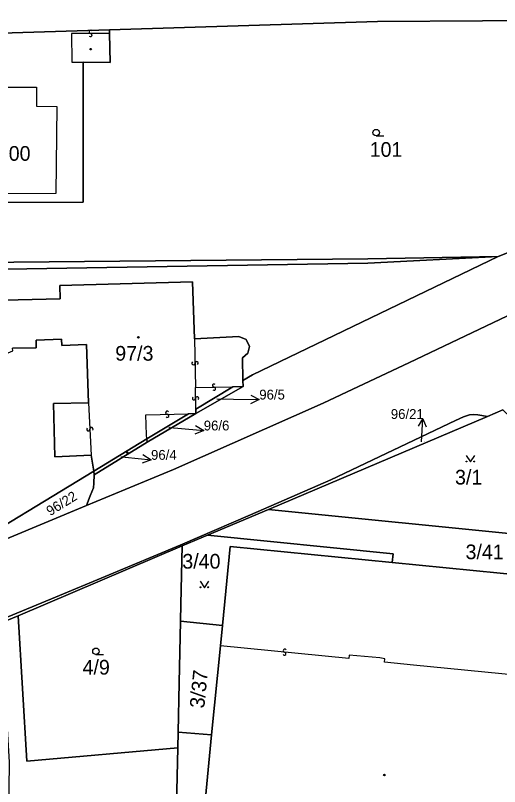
# Model space of a CAD drawing. Extents: x -598233 to -596890, y -1157848 to -1156431.
# Drawn here: x -597960.6 to -597904.5, y -1157081.9 to -1156992.7 of the extents above; entities that cross this region are included whole.
import ezdxf

# ---------------------------------------------------------------- set-up
doc = ezdxf.new("R2010")
doc.units = 0
for name, color, linetype in [('Level 1', 7, 'Continuous'), ('Level 13', 7, 'Continuous'), ('Level 3', 7, 'Continuous'), ('Level 4', 7, 'Continuous'), ('Level 5', 7, 'Continuous'), ('Level 57', 7, 'Continuous'), ('Level 60', 7, 'Continuous')]:
    doc.layers.add(name, color=color, linetype=linetype)

msp = doc.modelspace()

# ---------------------------------------------------------------- linework, layer by layer
at = {"layer": 'Level 1'}
for points in [[(-597833.49, -1156992.82), (-597918.66, -1156993.37), (-597949.69, -1156994.31)], [(-597904.67, -1157020.58), (-597869.1, -1157006.41), (-597833.49, -1156992.82)], [(-597949.69, -1156994.31), (-597977.34, -1156995.15), (-597989.47, -1156995.52)], [(-597949.69, -1156994.73), (-597949.64, -1156998.12), (-597952.75, -1156998.08)], [(-597949.69, -1156994.73), (-597949.69, -1156994.31)], [(-597952.75, -1156998.08), (-597952.76, -1157014.28), (-597967.03, -1157014.31), (-597967.05, -1157000.96), (-597989.49, -1157001.04)], [(-597952.36, -1157049.4), (-597942.28, -1157045.25), (-597924.95, -1157037.56), (-597920.84, -1157035.63), (-597915.03, -1157032.88), (-597897.93, -1157024.75), (-597884.22, -1157018.69), (-597850.14, -1157004.23), (-597847.77, -1157010.17), (-597852.64, -1157012.21), (-597851.89, -1157013.95)], [(-597989.56, -1157022.5), (-597919.78, -1157021.35), (-597904.67, -1157020.58)], [(-597904.67, -1157020.58), (-597919.76, -1157020.85), (-597989.55, -1157021.51)], [(-597904.67, -1157020.58), (-597933.13, -1157034.26), (-597934.25, -1157034.94)], [(-597939.86, -1157030.11), (-597940.08, -1157023.52), (-597955.47, -1157023.92), (-597955.43, -1157025.47), (-597966.87, -1157025.73), (-597966.84, -1157026.32), (-597966.54, -1157026.31), (-597966.42, -1157028.73), (-597966.09, -1157029.98), (-597965.35, -1157031.02), (-597964.28, -1157031.74), (-597963.03, -1157032.04), (-597961.93, -1157031.93), (-597960.92, -1157031.49), (-597960.93, -1157031.2), (-597958.19, -1157031.14), (-597958.22, -1157030.26), (-597955.28, -1157030.14), (-597955.25, -1157030.87), (-597952.37, -1157030.76), (-597952.13, -1157037.53)], [(-597939.86, -1157030.11), (-597934.74, -1157029.85), (-597933.89, -1157030.18), (-597933.48, -1157030.99), (-597933.67, -1157031.78), (-597934.31, -1157032.29), (-597934.25, -1157034.94)], [(-597934.23, -1157035.63), (-597934.25, -1157034.94)], [(-597935.43, -1157035.65), (-597939.7, -1157038.24)], [(-597934.23, -1157035.63), (-597939.69, -1157038.74)], [(-597935.43, -1157035.65), (-597934.23, -1157035.63)], [(-597952.13, -1157037.53), (-597956.19, -1157037.6), (-597956.04, -1157043.76), (-597951.82, -1157043.59)], [(-597939.69, -1157038.74), (-597945.35, -1157042.07)], [(-597940.56, -1157038.77), (-597939.69, -1157038.74)], [(-597939.69, -1157038.74), (-597939.7, -1157038.24)], [(-597905.89, -1157039.08), (-597904.14, -1157038.34)], [(-597905.89, -1157039.08), (-597907.01, -1157038.9), (-597907.5, -1157038.85), (-597907.98, -1157038.9), (-597908.68, -1157039.12), (-597909.61, -1157039.56), (-597924.06, -1157046.41), (-597933.38, -1157050.5), (-597941.5, -1157054.01), (-597950.22, -1157057.61), (-597955.95, -1157060.02), (-597983.16, -1157071.24), (-598005.76, -1157080.56), (-598006.92, -1157081.08), (-598007.33, -1157081.3), (-598007.7, -1157081.71), (-598007.76, -1157081.79)], [(-597940.56, -1157038.77), (-597945.38, -1157041.69)], [(-597931.3, -1157049.85), (-597905.89, -1157039.08)], [(-597945.38, -1157041.69), (-597951.54, -1157045.42)], [(-597951.47, -1157045.86), (-597945.35, -1157042.07)], [(-597945.35, -1157042.07), (-597945.38, -1157041.69)], [(-597951.82, -1157043.59), (-597951.54, -1157045.42)], [(-597988.04, -1157061.37), (-597967.83, -1157055.3), (-597951.54, -1157045.42)], [(-597952.36, -1157049.4), (-597951.93, -1157048.3), (-597951.56, -1157047.35), (-597951.53, -1157046.83), (-597951.47, -1157045.86)], [(-597951.54, -1157045.42), (-597951.47, -1157045.86)], [(-597952.36, -1157049.4), (-597966.2, -1157055.14), (-597985.56, -1157063.19), (-597987.26, -1157063.84)], [(-597938.35, -1157052.84), (-597931.3, -1157049.85)], [(-597931.3, -1157049.85), (-597900.72, -1157052.93), (-597901.19, -1157058.18)], [(-597941.29, -1157054.09), (-597938.35, -1157052.84)], [(-597938.35, -1157052.84), (-597916.84, -1157055), (-597916.94, -1157056)], [(-597960.31, -1157062.16), (-597941.29, -1157054.09)], [(-597941.48, -1157062.79), (-597941.44, -1157060.83), (-597941.29, -1157054.09)], [(-597936.63, -1157063.28), (-597935.73, -1157054.15), (-597916.94, -1157056)], [(-597916.94, -1157056), (-597901.3, -1157057.54), (-597901.38, -1157058.16), (-597901.19, -1157058.18)], [(-597962.27, -1157062.97), (-597960.31, -1157062.16)], [(-597960.31, -1157062.16), (-597959.3, -1157079), (-597941.79, -1157077.48)], [(-597941.48, -1157062.79), (-597941.63, -1157069.93), (-597941.75, -1157075.63)], [(-597941.48, -1157062.79), (-597936.63, -1157063.28)], [(-597936.63, -1157063.28), (-597936.86, -1157065.64)], [(-597936.86, -1157065.64), (-597937.87, -1157075.96)], [(-597941.79, -1157077.48), (-597941.75, -1157075.63)], [(-597937.87, -1157075.96), (-597941.75, -1157075.63)], [(-597937.87, -1157075.96), (-597938.98, -1157087.3)], [(-597941.79, -1157077.48), (-597942.12, -1157092.41), (-597942.18, -1157096.95), (-597942.29, -1157100.3)]]:
    msp.add_lwpolyline(points, dxfattribs=at)
at = {"layer": 'Level 13'}
for centre, start, end in [((-597951.9, -1156994.556), 37.41812, 270.00812), ((-597951.901, -1156994.924), 217.63258, 89.73058), ((-597939.984, -1157032.923), 128.27759, 0.86759), ((-597939.616, -1157032.918), 308.49205, 180.59004), ((-597937.592, -1157035.516), 38.56622, 270.66422), ((-597937.587, -1157035.884), 218.35177, 90.94177), ((-597939.914, -1157036.992), 128.5185, 0.61649), ((-597939.546, -1157036.987), 308.30404, 180.89404), ((-597943.024, -1157038.656), 39.11901, 271.21701), ((-597943.015, -1157039.024), 218.90456, 91.49456), ((-597952.164, -1157040.569), 130.0867, 2.6767), ((-597951.796, -1157040.552), 310.30115, 182.39915), ((-597929.44, -1157066.563), 211.73454, 83.83253), ((-597929.401, -1157066.197), 31.52008, 264.11008)]:
    msp.add_arc(centre, 0.184, start, end, dxfattribs=at)
at = {"layer": 'Level 3'}
for points in [[(-597949.69, -1156994.73), (-597954.1, -1156994.75), (-597954.06, -1156998.07), (-597952.75, -1156998.08)], [(-597963.51, -1157003.18), (-597963.52, -1157001.65), (-597962.12, -1157001.65), (-597962.12, -1157000.95), (-597958.18, -1157000.94), (-597958.17, -1157003.15), (-597955.82, -1157003.21), (-597955.91, -1157013.29), (-597966.03, -1157013.31), (-597966.05, -1157003.19), (-597963.51, -1157003.18)], [(-597939.86, -1157030.11), (-597939.75, -1157035.74)], [(-597939.75, -1157035.74), (-597935.43, -1157035.65)], [(-597939.7, -1157038.24), (-597939.75, -1157035.74)], [(-597952.13, -1157037.53), (-597951.82, -1157043.59)], [(-597945.38, -1157041.69), (-597945.41, -1157041.2), (-597945.48, -1157038.92), (-597940.56, -1157038.77)], [(-597894.48, -1157069.85), (-597902.26, -1157069.07), (-597914.48, -1157067.89), (-597917.86, -1157067.55), (-597917.82, -1157067.15), (-597918.4, -1157067.06), (-597921.93, -1157066.73), (-597921.97, -1157067.11), (-597936.86, -1157065.64)]]:
    msp.add_lwpolyline(points, dxfattribs=at)
at = {"layer": 'Level 5'}
for p, q in [((-597918.8, -1157006.6), (-597917.925, -1157006.6)), ((-597951.28, -1157066.66), (-597950.405, -1157066.66))]:
    msp.add_line(p, q, dxfattribs=at)
for points in [[(-597908.391, -1157043.6), (-597907.89, -1157044.35), (-597907.39, -1157043.6)], [(-597939.211, -1157058.17), (-597938.71, -1157058.92), (-597938.21, -1157058.17)]]:
    msp.add_lwpolyline(points, dxfattribs=at)
for centre, radius in [((-597951.88, -1156996.56), 0.09), ((-597951.88, -1156996.56), 0.0521), ((-597918.8, -1157006.225), 0.375), ((-597946.36, -1157029.94), 0.09), ((-597946.36, -1157029.94), 0.0521), ((-597947.65, -1157043.28), 0.0612), ((-597947.65, -1157043.28), 0.0354), ((-597908.34, -1157044.3), 0.05), ((-597907.441, -1157044.3), 0.05), ((-597939.16, -1157058.87), 0.05), ((-597938.261, -1157058.87), 0.05), ((-597951.28, -1157066.285), 0.375), ((-597917.85, -1157080.62), 0.09), ((-597917.85, -1157080.62), 0.0521)]:
    msp.add_circle(centre, radius, dxfattribs=at)
at = {"layer": 'Level 57'}
for p, q in [((-597937.27, -1157037.06), (-597935.351, -1157037.087)), ((-597935.351, -1157037.087), (-597932.351, -1157037.13)), ((-597913.56, -1157042.02), (-597913.392, -1157039.38)), ((-597942.82, -1157040.37), (-597941.773, -1157040.458)), ((-597941.773, -1157040.458), (-597938.784, -1157040.71)), ((-597948.38, -1157043.76), (-597947.879, -1157043.81)), ((-597947.879, -1157043.81), (-597944.894, -1157044.11))]:
    msp.add_line(p, q, dxfattribs=at)
for points in [[(-597933.344, -1157036.616), (-597932.351, -1157037.13), (-597933.358, -1157037.615)], [(-597913.888, -1157040.232), (-597913.392, -1157039.38), (-597913.008, -1157040.288)], [(-597939.738, -1157040.128), (-597938.784, -1157040.71), (-597939.822, -1157041.124)], [(-597945.839, -1157043.512), (-597944.894, -1157044.11), (-597945.939, -1157044.507)]]:
    msp.add_lwpolyline(points, dxfattribs=at)
at = {"layer": 'Level 60'}
for points in [[(-597833.49, -1156992.82), (-597918.66, -1156993.37), (-597949.69, -1156994.31), (-597977.34, -1156995.15), (-597989.47, -1156995.52), (-598000.31, -1156995.85), (-598000.92, -1156965.24), (-598001.49, -1156961.77), (-597839.67, -1156973.77)], [(-597897.93, -1157024.75), (-597915.03, -1157032.88), (-597920.84, -1157035.63), (-597924.95, -1157037.56), (-597942.28, -1157045.25), (-597952.36, -1157049.4), (-597951.93, -1157048.3), (-597951.56, -1157047.35), (-597951.53, -1157046.83), (-597951.47, -1157045.86), (-597945.35, -1157042.07), (-597939.69, -1157038.74), (-597934.23, -1157035.63), (-597934.25, -1157034.94), (-597933.13, -1157034.26), (-597904.67, -1157020.58), (-597869.1, -1157006.41)], [(-597989.56, -1157022.5), (-597919.78, -1157021.35), (-597904.67, -1157020.58), (-597933.13, -1157034.26), (-597934.25, -1157034.94), (-597934.31, -1157032.29), (-597933.67, -1157031.78), (-597933.48, -1157030.99), (-597933.89, -1157030.18), (-597934.74, -1157029.85), (-597939.86, -1157030.11), (-597940.08, -1157023.52), (-597955.47, -1157023.92), (-597955.43, -1157025.47), (-597966.87, -1157025.73)], [(-597966.87, -1157025.73), (-597955.43, -1157025.47), (-597955.47, -1157023.92), (-597940.08, -1157023.52), (-597939.86, -1157030.11), (-597934.74, -1157029.85), (-597933.89, -1157030.18), (-597933.48, -1157030.99), (-597933.67, -1157031.78), (-597934.31, -1157032.29), (-597934.25, -1157034.94), (-597934.23, -1157035.63), (-597935.43, -1157035.65), (-597939.7, -1157038.24), (-597939.69, -1157038.74), (-597940.56, -1157038.77), (-597945.38, -1157041.69), (-597951.54, -1157045.42), (-597951.82, -1157043.59), (-597956.04, -1157043.76), (-597956.19, -1157037.6), (-597952.13, -1157037.53), (-597952.37, -1157030.76), (-597955.25, -1157030.87), (-597955.28, -1157030.14), (-597958.22, -1157030.26), (-597958.19, -1157031.14), (-597960.93, -1157031.2)], [(-597966.2, -1157055.14), (-597952.36, -1157049.4), (-597942.28, -1157045.25), (-597924.95, -1157037.56), (-597920.84, -1157035.63), (-597915.03, -1157032.88), (-597897.93, -1157024.75)], [(-597960.93, -1157031.2), (-597958.19, -1157031.14), (-597958.22, -1157030.26), (-597955.28, -1157030.14), (-597955.25, -1157030.87), (-597952.37, -1157030.76), (-597952.13, -1157037.53), (-597956.19, -1157037.6), (-597956.04, -1157043.76), (-597951.82, -1157043.59), (-597951.54, -1157045.42), (-597967.83, -1157055.3)], [(-597904.14, -1157038.34), (-597905.89, -1157039.08), (-597907.01, -1157038.9), (-597907.5, -1157038.85), (-597907.98, -1157038.9), (-597908.68, -1157039.12), (-597909.61, -1157039.56), (-597924.06, -1157046.41), (-597933.38, -1157050.5), (-597941.5, -1157054.01), (-597950.22, -1157057.61), (-597955.95, -1157060.02), (-597983.16, -1157071.24)], [(-597896.05, -1157085.65), (-597894.99, -1157074.98), (-597892.42, -1157075.25), (-597891.61, -1157067.78), (-597894.26, -1157067.51), (-597893.4, -1157058.94), (-597896.14, -1157058.67), (-597901.19, -1157058.18), (-597900.72, -1157052.93), (-597931.3, -1157049.85), (-597905.89, -1157039.08), (-597904.14, -1157038.34), (-597901.05, -1157041.28), (-597898.54, -1157043.35), (-597895.74, -1157045.22), (-597892.27, -1157047.24), (-597886.9, -1157049.6), (-597884.96, -1157050.15), (-597886.44, -1157078.38), (-597888.13, -1157106.41)], [(-597983.16, -1157071.24), (-597955.95, -1157060.02), (-597950.22, -1157057.61), (-597941.5, -1157054.01), (-597933.38, -1157050.5), (-597924.06, -1157046.41), (-597909.61, -1157039.56), (-597908.68, -1157039.12), (-597907.98, -1157038.9), (-597907.5, -1157038.85), (-597907.01, -1157038.9), (-597905.89, -1157039.08), (-597931.3, -1157049.85), (-597938.35, -1157052.84), (-597941.29, -1157054.09), (-597960.31, -1157062.16), (-597962.27, -1157062.97)], [(-597938.98, -1157087.3), (-597937.87, -1157075.96), (-597936.86, -1157065.64), (-597936.63, -1157063.28), (-597935.73, -1157054.15), (-597916.94, -1157056), (-597901.3, -1157057.54), (-597901.38, -1157058.16), (-597901.19, -1157058.18), (-597896.14, -1157058.67), (-597893.4, -1157058.94), (-597894.26, -1157067.51), (-597894.48, -1157069.85), (-597894.99, -1157074.98), (-597896.05, -1157085.65)]]:
    msp.add_lwpolyline(points, dxfattribs=at)
for points in [[(-597904.67, -1157020.58), (-597919.76, -1157020.85), (-597989.55, -1157021.51), (-597989.49, -1157001.04), (-597967.05, -1157000.96), (-597967.03, -1157014.31), (-597952.76, -1157014.28), (-597952.75, -1156998.08), (-597949.64, -1156998.12), (-597949.69, -1156994.73), (-597949.69, -1156994.31), (-597918.66, -1156993.37), (-597833.49, -1156992.82), (-597869.1, -1157006.41)], [(-597949.69, -1156994.73), (-597949.64, -1156998.12), (-597952.75, -1156998.08), (-597952.76, -1157014.28), (-597967.03, -1157014.31), (-597967.05, -1157000.96), (-597989.49, -1157001.04), (-597989.47, -1156995.52), (-597977.34, -1156995.15), (-597949.69, -1156994.31)], [(-597919.76, -1157020.85), (-597904.67, -1157020.58), (-597919.78, -1157021.35), (-597989.56, -1157022.5), (-597989.55, -1157021.51)], [(-597939.69, -1157038.74), (-597939.7, -1157038.24), (-597935.43, -1157035.65), (-597934.23, -1157035.63)], [(-597945.35, -1157042.07), (-597945.38, -1157041.69), (-597940.56, -1157038.77), (-597939.69, -1157038.74)], [(-597945.38, -1157041.69), (-597945.35, -1157042.07), (-597951.47, -1157045.86), (-597951.54, -1157045.42)], [(-597952.36, -1157049.4), (-597966.2, -1157055.14), (-597985.56, -1157063.19), (-597987.26, -1157063.84), (-597988.04, -1157061.37), (-597967.83, -1157055.3), (-597951.54, -1157045.42), (-597951.47, -1157045.86), (-597951.53, -1157046.83), (-597951.56, -1157047.35), (-597951.93, -1157048.3)], [(-597938.35, -1157052.84), (-597931.3, -1157049.85), (-597900.72, -1157052.93), (-597901.19, -1157058.18), (-597901.38, -1157058.16), (-597901.3, -1157057.54), (-597916.94, -1157056), (-597916.84, -1157055)], [(-597941.29, -1157054.09), (-597938.35, -1157052.84), (-597916.84, -1157055), (-597916.94, -1157056), (-597935.73, -1157054.15), (-597936.63, -1157063.28), (-597941.48, -1157062.79), (-597941.44, -1157060.83)], [(-597959.3, -1157079), (-597960.31, -1157062.16), (-597941.29, -1157054.09), (-597941.44, -1157060.83), (-597941.48, -1157062.79), (-597941.63, -1157069.93), (-597941.75, -1157075.63), (-597941.79, -1157077.48)], [(-597958.04, -1157100.22), (-597961.56, -1157101), (-597961.3, -1157079.14), (-597962.27, -1157062.97), (-597960.31, -1157062.16), (-597959.3, -1157079), (-597941.79, -1157077.48), (-597942.12, -1157092.41), (-597942.18, -1157096.95), (-597942.29, -1157100.3)], [(-597941.63, -1157069.93), (-597941.48, -1157062.79), (-597936.63, -1157063.28), (-597936.86, -1157065.64), (-597937.87, -1157075.96), (-597941.75, -1157075.63)], [(-597941.79, -1157077.48), (-597941.75, -1157075.63), (-597937.87, -1157075.96), (-597938.98, -1157087.3), (-597940.5, -1157102.78), (-597937.49, -1157103.07), (-597938.99, -1157117.97), (-597937.6, -1157118.11), (-597939.21, -1157124.41), (-597939.33, -1157124.85), (-597942.84, -1157126.11), (-597942.29, -1157100.3), (-597942.18, -1157096.95), (-597942.12, -1157092.41)]]:
    msp.add_lwpolyline(points, close=True, dxfattribs=at)

# ---------------------------------------------------------------- texts
at = {"layer": 'Level 4'}
for s, height, p in [('101', 1.7, (-597919.56, -1157009.02)), ('100', 1.7, (-597962.65, -1157009.48)), ('97/3', 1.7, (-597949.04, -1157032.63)), ('96/5', 0.1, (-597937.27, -1157037.06)), ('96/6', 0.1, (-597942.82, -1157040.37)), ('96/21', 0.1, (-597913.56, -1157042.02)), ('96/4', 0.1, (-597948.38, -1157043.76)), ('3/1', 1.7, (-597909.67, -1157046.97)), ('3/41', 1.7, (-597908.451, -1157055.62)), ('3/40', 1.7, (-597941.271, -1157056.71)), ('4/9', 1.7, (-597952.83, -1157068.98))]:
    msp.add_text(s, height=height, dxfattribs=at).set_placement(p)
for s, height, rotation, p in [('96/22', 1.14, 31.89474, (-597956.58, -1157050.65)), ('3/37', 1.7, 84.35943, (-597938.734, -1157072.94))]:
    msp.add_text(s, height=height, rotation=rotation, dxfattribs=at).set_placement(p)
at = {"layer": 'Level 57'}
for s, p in [('96/5', (-597932.352, -1157037.13)), ('96/21', (-597917.108, -1157039.38)), ('96/6', (-597938.784, -1157040.71)), ('96/4', (-597944.894, -1157044.11))]:
    msp.add_text(s, height=1.14, dxfattribs=at).set_placement(p)

doc.saveas('drawing.dxf')
